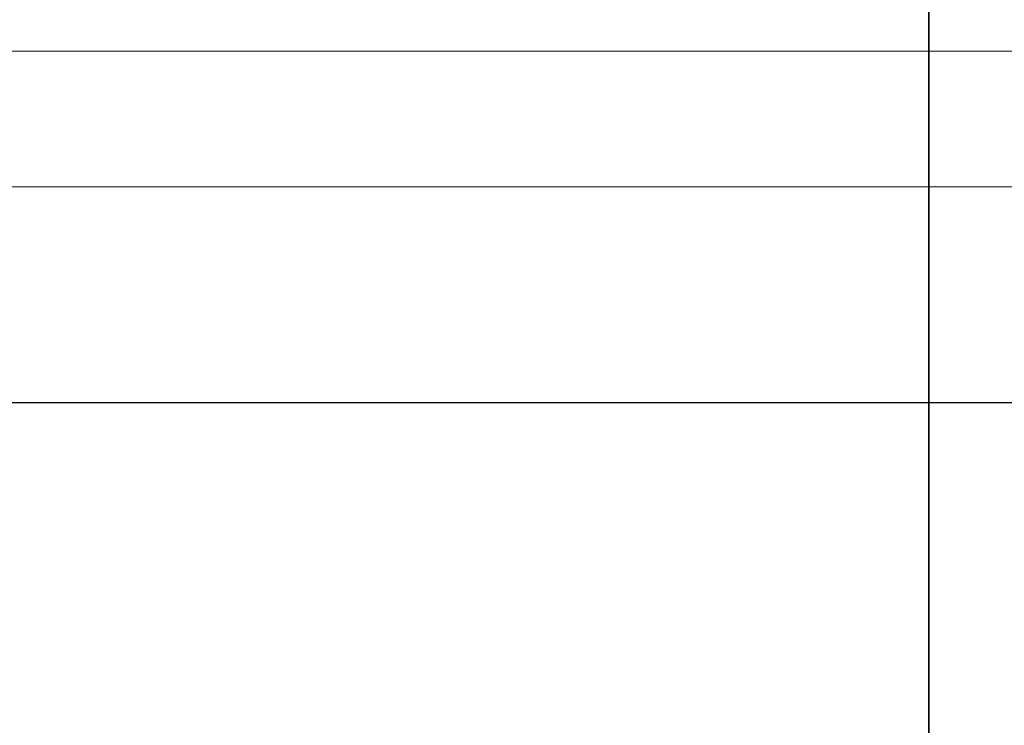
# Model space of a CAD drawing. Header units: millimetres. Extents: x -1465 to 393277, y -3788 to 454312.
# Tile 385 of 656: x 358485 to 358515, y 11919 to 11940. Entities that reach past the tile are written whole.
import ezdxf

# ---------------------------------------------------------------- set-up
doc = ezdxf.new("R2010")
doc.units = ezdxf.units.MM
doc.header["$XCLIPFRAME"] = 2
for name, color, linetype in [('EC-MTR_250-0_7OBJ', 8, 'Continuous'), ('FLUID-Wy2', 8, 'Continuous'), ('FLUID-Wy2-INS', 8, 'Continuous')]:
    doc.layers.add(name, color=color, linetype=linetype)
picture_1 = doc.add_image_def('image1.bmp', size_in_pixel=(951, 911))

msp = doc.modelspace()

# ---------------------------------------------------------------- linework, layer by layer
at = {"layer": 'EC-MTR_250-0_7OBJ', "color": 8, "linetype": 'Continuous', "lineweight": 35, "ltscale": 100}
msp.add_line((358512.261, 11943.602), (358512.261, 11885.102), dxfattribs=at)
at = {"layer": 'FLUID-Wy2', "color": 8, "linetype": 'Continuous', "lineweight": 18, "ltscale": 100}
msp.add_line((359592.8, 11939.217), (357532.8, 11939.217), dxfattribs=at)
at = {"layer": 'FLUID-Wy2', "color": 8, "linetype": 'Continuous', "lineweight": 25, "ltscale": 100}
msp.add_line((359607.8, 11928.61), (357517.8, 11928.61), dxfattribs=at)
at = {"layer": 'FLUID-Wy2-INS', "color": 8, "linetype": 'Continuous', "lineweight": 13, "ltscale": 100}
msp.add_line((359662.8, 11935.125), (357462.8, 11935.125), dxfattribs=at)

# ---------------------------------------------------------------- pictures from other files: only their frames are drawn
at = {"color": 8, "lineweight": 13}
image = msp.add_image(picture_1, insert=(357606.986, 12545.821), size_in_units=(1986.021, 1904.625), rotation=-90, dxfattribs=at)
image.set_boundary_path([(-0.5, -0.5), (950.5, 910.5)])

doc.saveas('drawing.dxf')
